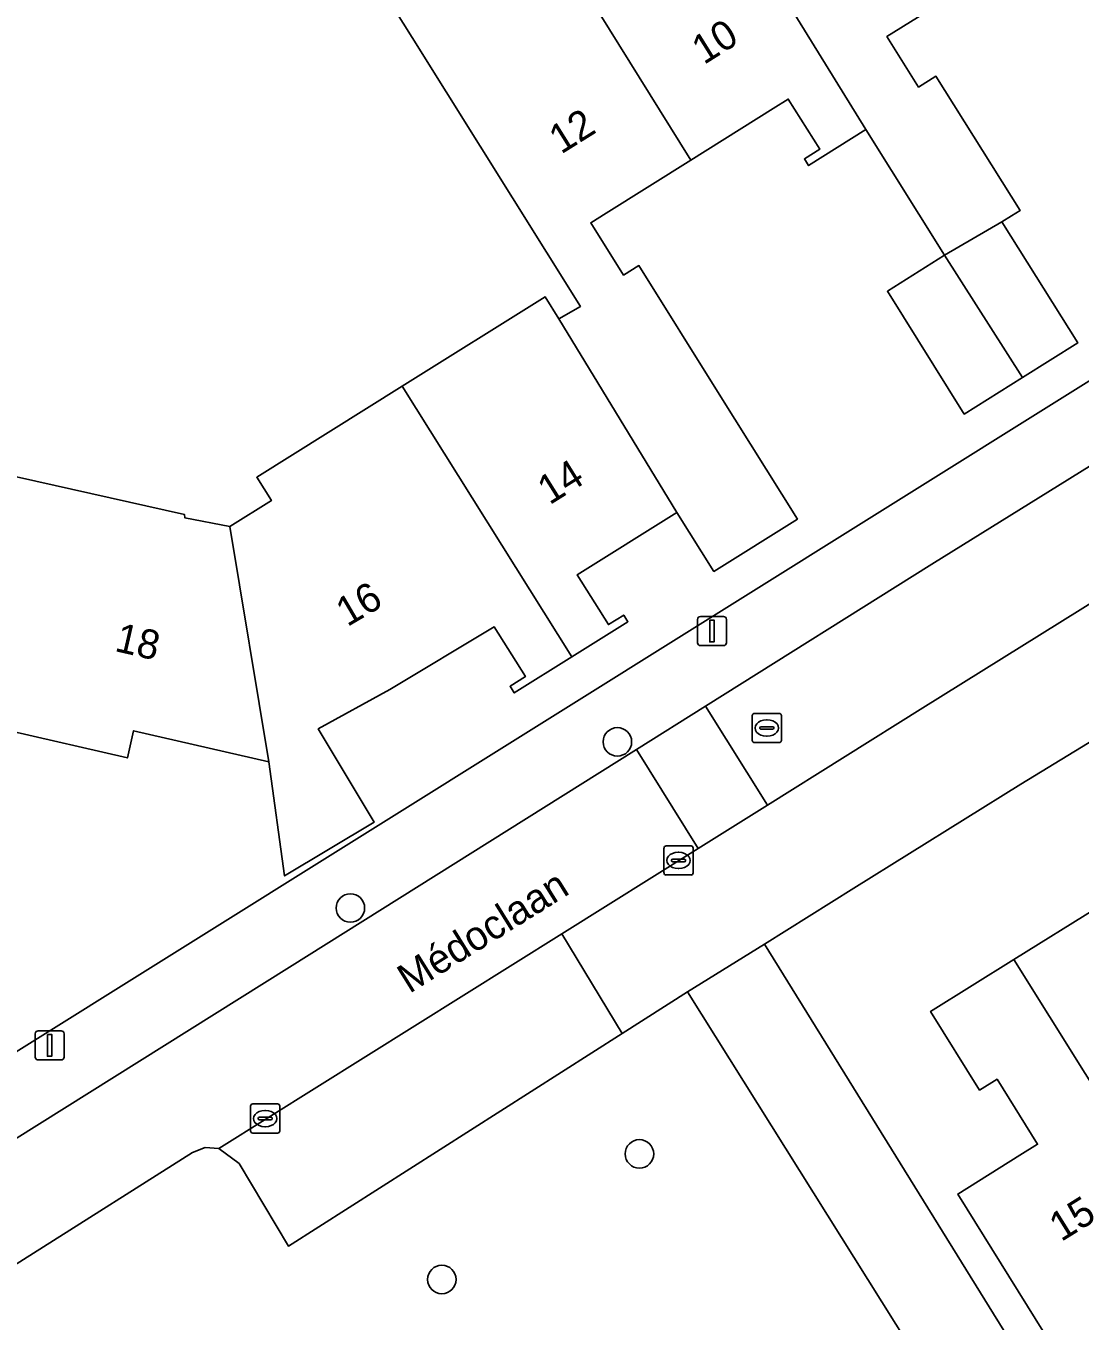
# Model space of a CAD drawing. Extents: x 157767 to 159172, y 387839 to 389425.
# Drawn here: x 158349.51 to 158385.7, y 388093.23 to 388137.67 of the extents above; entities that cross this region are included whole.
import ezdxf

# ---------------------------------------------------------------- set-up
doc = ezdxf.new("R2010")
doc.units = 0
for name, color, linetype in [('IMGEO_Boom', 7, 'Continuous'), ('IMGEO_Erf', 7, 'Continuous'), ('IMGEO_Groenvoorziening', 7, 'Continuous'), ('IMGEO_Kolk', 7, 'Continuous'), ('IMGEO_Lichtmast', 7, 'Continuous'), ('IMGEO_Openbare_ruimte_label', 7, 'Continuous'), ('IMGEO_Pand', 7, 'Continuous'), ('IMGEO_Pand_nummerreeks', 7, 'Continuous'), ('IMGEO_Parkeervlak_open', 7, 'Continuous'), ('IMGEO_Rijbaan_lokaal_open', 7, 'Continuous'), ('IMGEO_Rioolput', 7, 'Continuous'), ('IMGEO_Voetpad_open', 7, 'Continuous')]:
    doc.layers.add(name, color=color, linetype=linetype)

msp = doc.modelspace()

# ---------------------------------------------------------------- linework, layer by layer
at = {"layer": 'IMGEO_Boom'}
for centre in [(158369.815, 388113.105), (158360.65, 388107.404), (158370.572, 388098.967), (158363.788, 388094.658)]:
    msp.add_circle(centre, 0.489, dxfattribs=at)
at = {"layer": 'IMGEO_Erf'}
for points in [[(158335.61, 388142.283), (158338.629, 388137.459), (158335.639, 388135.588), (158338.658, 388130.764), (158341.818, 388125.715), (158341.023, 388125.217), (158341.842, 388123.909), (158349.189, 388122.198), (158354.96, 388120.904), (158354.963, 388120.796), (158356.515, 388120.491), (158357.937, 388121.382), (158357.433, 388122.186), (158362.425, 388125.31), (158367.331, 388128.38), (158367.804, 388127.623), (158368.545, 388128.049), (158362.775, 388137.268), (158361.338, 388139.558)], [(158342.539, 388098.332), (158403.861, 388136.639), (158403.083, 388137.736), (158400.936, 388136.391), (158398.285, 388140.623)], [(158381.98, 388139.128), (158379.07, 388137.305), (158380.155, 388135.573), (158380.748, 388135.945), (158383.637, 388131.335), (158383.344, 388131.151), (158383.018, 388130.947), (158385.62, 388126.795), (158383.718, 388125.604), (158381.724, 388124.354), (158379.083, 388128.569), (158381.049, 388129.801), (158378.348, 388134.112), (158376.38, 388132.88), (158376.236, 388133.109), (158376.762, 388133.438), (158375.682, 388135.162), (158375.157, 388134.833), (158372.331, 388133.064), (158369.427, 388131.246), (158368.902, 388130.918), (158370.027, 388129.121), (158370.552, 388129.449), (158373.314, 388125.035), (158375.996, 388120.749), (158373.127, 388118.954), (158371.859, 388120.98), (158368.437, 388118.839), (158369.507, 388117.129), (158370.032, 388117.457), (158370.175, 388117.228), (158368.25, 388116.023), (158366.273, 388114.786), (158366.13, 388115.015), (158366.656, 388115.344), (158365.583, 388117.057), (158361.999, 388114.907), (158359.548, 388113.552), (158361.468, 388110.354), (158358.39, 388108.506), (158357.85, 388112.416), (158353.208, 388113.484), (158352.994, 388112.553), (158348.911, 388113.492)], [(158387.365, 388113.906), (158383.664, 388111.653), (158377.933, 388108.084), (158374.863, 388106.162), (158384.681, 388090.324)], [(158385.647, 388090.925), (158381.499, 388097.59), (158383.636, 388098.921), (158384.239, 388099.297), (158382.85, 388101.53), (158382.246, 388101.154), (158380.564, 388103.856), (158383.43, 388105.641), (158386.296, 388107.425)]]:
    msp.add_lwpolyline(points, dxfattribs=at)
at = {"layer": 'IMGEO_Groenvoorziening'}
msp.add_lwpolyline([(158330.962, 388088.59), (158333.507, 388085.911), (158350.496, 388066.183), (158365.326, 388075.614), (158377.164, 388083.143), (158379.01, 388084.302), (158383.223, 388086.996), (158372.225, 388104.53), (158369.982, 388103.101), (158358.524, 388095.802), (158356.827, 388098.636), (158356.136, 388099.156), (158355.666, 388099.182), (158355.224, 388099.018), (158344.299, 388092.11)], dxfattribs=at)
at = {"layer": 'IMGEO_Kolk'}
for p, q in [((158371.415, 388108.611), (158371.415, 388109.463)), ((158371.49, 388109.537), (158372.342, 388109.537)), ((158371.903, 388109.317), (158371.928, 388109.317)), ((158372.416, 388109.463), (158372.416, 388108.611)), ((158371.674, 388109.031), (158371.674, 388109.043)), ((158372.112, 388108.994), (158371.714, 388108.994)), ((158371.717, 388109.08), (158372.115, 388109.08)), ((158371.926, 388108.757), (158371.901, 388108.757)), ((158372.158, 388109.043), (158372.158, 388109.031)), ((158372.342, 388108.537), (158371.49, 388108.537)), ((158357.223, 388099.754), (158357.223, 388100.606)), ((158357.298, 388100.68), (158358.15, 388100.68)), ((158357.711, 388100.46), (158357.736, 388100.46)), ((158358.224, 388100.606), (158358.224, 388099.754)), ((158357.482, 388100.174), (158357.482, 388100.186)), ((158357.92, 388100.137), (158357.522, 388100.137)), ((158357.525, 388100.223), (158357.923, 388100.223)), ((158357.734, 388099.9), (158357.709, 388099.9)), ((158357.966, 388100.186), (158357.966, 388100.174)), ((158358.15, 388099.68), (158357.298, 388099.68))]:
    msp.add_line(p, q, dxfattribs=at)
for points in [[(158371.415, 388108.611), (158371.415, 388109.463)], [(158371.49, 388109.537), (158372.342, 388109.537)], [(158372.416, 388109.463), (158372.416, 388108.611)], [(158372.342, 388108.537), (158371.49, 388108.537)], [(158357.223, 388099.754), (158357.223, 388100.606)], [(158357.298, 388100.68), (158358.15, 388100.68)], [(158358.224, 388100.606), (158358.224, 388099.754)], [(158358.15, 388099.68), (158357.298, 388099.68)]]:
    msp.add_lwpolyline(points, dxfattribs=at)
for centre, radius, start, end in [((158371.492, 388109.461), 0.0765, 91.552, 178.448), ((158371.492, 388109.461), 0.0765, 91.552, 178.448), ((158372.34, 388109.461), 0.0765, 1.552, 88.448), ((158372.34, 388109.461), 0.0765, 1.552, 88.448), ((158371.714, 388109.04), 0.0403, 85.8775, 175.7526), ((158371.711, 388109.03), 0.0366, 178.938, 274.7102), ((158372.115, 388109.037), 0.043, 264.8664, 352.4533), ((158372.119, 388109.042), 0.0386, 1.7309, 96.639), ((158371.492, 388108.613), 0.0765, 181.552, 268.448), ((158371.492, 388108.613), 0.0765, 181.552, 268.448), ((158372.34, 388108.613), 0.0765, 271.552, 358.448), ((158372.34, 388108.613), 0.0765, 271.552, 358.448), ((158357.3, 388100.604), 0.0765, 91.552, 178.448), ((158357.3, 388100.604), 0.0765, 91.552, 178.448), ((158358.148, 388100.604), 0.0765, 1.552, 88.448), ((158358.148, 388100.604), 0.0765, 1.552, 88.448), ((158357.522, 388100.183), 0.0403, 85.8775, 175.7526), ((158357.519, 388100.173), 0.0366, 178.938, 274.7102), ((158357.923, 388100.18), 0.043, 264.8664, 352.4533), ((158357.927, 388100.185), 0.0386, 1.7309, 96.639), ((158357.3, 388099.756), 0.0765, 181.552, 268.448), ((158357.3, 388099.756), 0.0765, 181.552, 268.448), ((158358.148, 388099.756), 0.0765, 271.552, 358.448), ((158358.148, 388099.756), 0.0765, 271.552, 358.448)]:
    msp.add_arc(centre, radius, start, end, dxfattribs=at)
for centre, major_axis, ratio, start_param, end_param in [((158371.902, 388109.037), (-0.387, 0.002), 0.722429, 4.712389, 7.853982), ((158371.927, 388109.037), (-0.39, 0.002), 0.717154, 1.570796, 4.712389), ((158357.71, 388100.18), (-0.387, 0.002), 0.722429, 4.712389, 7.853982), ((158357.735, 388100.18), (-0.39, 0.002), 0.717154, 1.570796, 4.712389)]:
    msp.add_ellipse(centre, major_axis=major_axis, ratio=ratio, start_param=start_param, end_param=end_param, dxfattribs=at)
at = {"layer": 'IMGEO_Lichtmast'}
for p, q in [((158372.566, 388116.508), (158372.566, 388117.308)), ((158372.566, 388117.308), (158372.566, 388116.508)), ((158372.666, 388117.408), (158373.456, 388117.408)), ((158373.456, 388117.408), (158372.666, 388117.408)), ((158373.556, 388117.308), (158373.556, 388116.508)), ((158373.556, 388116.508), (158373.556, 388117.308)), ((158373.456, 388116.408), (158372.666, 388116.408)), ((158372.666, 388116.408), (158373.456, 388116.408)), ((158349.83, 388102.291), (158349.83, 388103.091)), ((158349.83, 388103.091), (158349.83, 388102.291)), ((158349.93, 388103.191), (158350.72, 388103.191)), ((158350.72, 388103.191), (158349.93, 388103.191)), ((158350.82, 388103.091), (158350.82, 388102.291)), ((158350.82, 388102.291), (158350.82, 388103.091)), ((158350.72, 388102.191), (158349.93, 388102.191)), ((158349.93, 388102.191), (158350.72, 388102.191))]:
    msp.add_line(p, q, dxfattribs=at)
for points in [[(158372.986, 388117.283), (158373.136, 388117.283), (158373.136, 388116.533), (158372.986, 388116.533), (158372.986, 388117.283)], [(158350.25, 388103.066), (158350.4, 388103.066), (158350.4, 388102.316), (158350.25, 388102.316), (158350.25, 388103.066)]]:
    msp.add_lwpolyline(points, dxfattribs=at)
for centre, start, end in [((158372.666, 388117.308), 90, 180), ((158372.666, 388117.308), 90, 180), ((158373.456, 388117.308), 0, 90), ((158373.456, 388117.308), 360, 90), ((158372.666, 388116.508), 180, 270), ((158372.666, 388116.508), 180, 270), ((158373.456, 388116.508), 270, 0), ((158373.456, 388116.508), 270, 0), ((158349.93, 388103.091), 90, 180), ((158349.93, 388103.091), 90, 180), ((158350.72, 388103.091), 0, 90), ((158350.72, 388103.091), 360, 90), ((158349.93, 388102.291), 180, 270), ((158349.93, 388102.291), 180, 270), ((158350.72, 388102.291), 270, 0), ((158350.72, 388102.291), 270, 0)]:
    msp.add_arc(centre, 0.1, start, end, dxfattribs=at)
at = {"layer": 'IMGEO_Pand'}
for points in [[(158381.049, 388129.801), (158383.018, 388130.947), (158383.344, 388131.151), (158383.637, 388131.335), (158380.748, 388135.945), (158380.155, 388135.573), (158379.07, 388137.305), (158381.98, 388139.128), (158377.424, 388146.458), (158372.598, 388143.43), (158378.348, 388134.112)], [(158372.331, 388133.064), (158375.157, 388134.833), (158375.682, 388135.162), (158376.762, 388133.438), (158376.236, 388133.109), (158376.38, 388132.88), (158378.348, 388134.112), (158372.598, 388143.43), (158367.77, 388140.402)], [(158372.331, 388133.064), (158367.77, 388140.402), (158366.333, 388142.692), (158361.338, 388139.558), (158362.775, 388137.268), (158368.545, 388128.049), (158367.804, 388127.623), (158371.859, 388120.98), (158373.127, 388118.954), (158375.996, 388120.749), (158373.314, 388125.035), (158370.552, 388129.449), (158370.027, 388129.121), (158368.902, 388130.918), (158369.427, 388131.246)], [(158383.718, 388125.604), (158385.62, 388126.795), (158383.018, 388130.947), (158381.049, 388129.801)], [(158383.718, 388125.604), (158381.049, 388129.801), (158379.083, 388128.569), (158381.724, 388124.354)], [(158367.804, 388127.623), (158367.331, 388128.38), (158362.425, 388125.31), (158368.25, 388116.023), (158370.175, 388117.228), (158370.032, 388117.457), (158369.507, 388117.129), (158368.437, 388118.839), (158371.859, 388120.98)], [(158357.85, 388112.416), (158358.39, 388108.506), (158361.468, 388110.354), (158359.548, 388113.552), (158361.999, 388114.907), (158365.583, 388117.057), (158366.656, 388115.344), (158366.13, 388115.015), (158366.273, 388114.786), (158368.25, 388116.023), (158362.425, 388125.31), (158357.433, 388122.186), (158357.937, 388121.382), (158356.515, 388120.491)], [(158349.189, 388122.198), (158346.703, 388111.529), (158348.975, 388111.006), (158349.036, 388111.27), (158348.432, 388111.41), (158348.911, 388113.492), (158352.994, 388112.553), (158353.208, 388113.484), (158357.85, 388112.416), (158356.515, 388120.491), (158354.963, 388120.796), (158354.96, 388120.904)], [(158383.43, 388105.641), (158390.83, 388093.81), (158392.733, 388090.755), (158397.527, 388093.758), (158391.34, 388103.719), (158389.368, 388102.491), (158388.766, 388102.116), (158387.376, 388104.349), (158387.978, 388104.724), (158386.296, 388107.425)], [(158383.43, 388105.641), (158380.564, 388103.856), (158382.246, 388101.154), (158382.85, 388101.53), (158384.239, 388099.297), (158383.636, 388098.921), (158381.499, 388097.59), (158385.647, 388090.925), (158384.681, 388090.324), (158386.747, 388087.005), (158392.733, 388090.755), (158390.83, 388093.81)]]:
    msp.add_lwpolyline(points, close=True, dxfattribs=at)
at = {"layer": 'IMGEO_Parkeervlak_open'}
msp.add_lwpolyline([(158356.136, 388099.156), (158356.827, 388098.636), (158358.524, 388095.802), (158369.982, 388103.101), (158367.903, 388106.515)], close=True, dxfattribs=at)
at = {"layer": 'IMGEO_Rijbaan_lokaal_open'}
for points in [[(158374.963, 388110.931), (158380.306, 388114.272), (158396.594, 388124.417), (158394.487, 388127.81), (158380.615, 388119.197), (158372.841, 388114.325)], [(158374.963, 388110.931), (158372.841, 388114.325), (158370.468, 388112.838), (158372.589, 388109.446)]]:
    msp.add_lwpolyline(points, close=True, dxfattribs=at)
for points in [[(158367.903, 388106.515), (158372.589, 388109.446), (158370.468, 388112.838), (158358.56, 388105.375), (158343.953, 388096.239)], [(158344.299, 388092.11), (158355.224, 388099.018), (158355.666, 388099.182), (158356.136, 388099.156), (158367.903, 388106.515)]]:
    msp.add_lwpolyline(points, dxfattribs=at)
at = {"layer": 'IMGEO_Rioolput'}
for p, q in [((158374.519, 388114.081), (158375.371, 388114.081)), ((158374.444, 388113.155), (158374.444, 388114.007)), ((158374.703, 388113.575), (158374.703, 388113.587)), ((158374.746, 388113.624), (158375.144, 388113.624)), ((158374.932, 388113.861), (158374.957, 388113.861)), ((158375.187, 388113.587), (158375.187, 388113.575)), ((158375.445, 388114.007), (158375.445, 388113.155)), ((158375.141, 388113.538), (158374.743, 388113.538)), ((158374.955, 388113.301), (158374.93, 388113.301)), ((158375.371, 388113.081), (158374.519, 388113.081))]:
    msp.add_line(p, q, dxfattribs=at)
for points in [[(158374.519, 388114.081), (158375.371, 388114.081)], [(158374.444, 388113.155), (158374.444, 388114.007)], [(158375.445, 388114.007), (158375.445, 388113.155)], [(158375.371, 388113.081), (158374.519, 388113.081)]]:
    msp.add_lwpolyline(points, dxfattribs=at)
for centre, radius, start, end in [((158374.521, 388114.005), 0.0765, 91.552, 178.448), ((158374.521, 388114.005), 0.0765, 91.552, 178.448), ((158375.369, 388114.005), 0.0765, 1.552, 88.448), ((158375.369, 388114.005), 0.0765, 1.552, 88.448), ((158374.743, 388113.584), 0.0403, 85.8775, 175.7526), ((158375.148, 388113.586), 0.0386, 1.7309, 96.639), ((158374.521, 388113.157), 0.0765, 181.552, 268.448), ((158374.521, 388113.157), 0.0765, 181.552, 268.448), ((158374.74, 388113.574), 0.0366, 178.938, 274.7102), ((158375.144, 388113.581), 0.043, 264.8664, 352.4533), ((158375.369, 388113.157), 0.0765, 271.552, 358.448), ((158375.369, 388113.157), 0.0765, 271.552, 358.448)]:
    msp.add_arc(centre, radius, start, end, dxfattribs=at)
for centre, major_axis, ratio, start_param, end_param in [((158374.931, 388113.581), (-0.387, 0.002), 0.722429, 4.712389, 7.853982), ((158374.956, 388113.581), (-0.39, 0.002), 0.717154, 1.570796, 4.712389)]:
    msp.add_ellipse(centre, major_axis=major_axis, ratio=ratio, start_param=start_param, end_param=end_param, dxfattribs=at)
at = {"layer": 'IMGEO_Voetpad_open'}
for points in [[(158380.615, 388119.197), (158394.487, 388127.81), (158396.831, 388129.266), (158405.248, 388134.492), (158403.861, 388136.639), (158342.539, 388098.332), (158342.327, 388098.171), (158337.622, 388095.179)], [(158343.953, 388096.239), (158358.56, 388105.375), (158370.468, 388112.838), (158372.841, 388114.325), (158380.615, 388119.197)]]:
    msp.add_lwpolyline(points, dxfattribs=at)
for points in [[(158402.2, 388123.181), (158407.751, 388126.614), (158409.497, 388127.701), (158407.357, 388131.121), (158398.937, 388125.876), (158396.594, 388124.417), (158380.306, 388114.272), (158374.963, 388110.931), (158372.589, 388109.446), (158367.903, 388106.515), (158369.982, 388103.101), (158372.225, 388104.53), (158374.863, 388106.162), (158377.933, 388108.084), (158383.664, 388111.653), (158387.365, 388113.906), (158390.56, 388115.923), (158400.126, 388121.891)], [(158384.681, 388090.324), (158374.863, 388106.162), (158372.225, 388104.53), (158383.223, 388086.996), (158387.225, 388080.617), (158387.112, 388074.387), (158386.781, 388073.304), (158385.035, 388071.85), (158386.634, 388069.473), (158391.002, 388072.621), (158391.158, 388079.86), (158386.747, 388087.005)]]:
    msp.add_lwpolyline(points, close=True, dxfattribs=at)

# ---------------------------------------------------------------- texts
at = {"layer": 'IMGEO_Openbare_ruimte_label'}
msp.add_text('Médoclaan', height=1, rotation=31.9568, dxfattribs=at).set_placement((158362.674, 388104.452))
at = {"layer": 'IMGEO_Pand_nummerreeks'}
for s, rotation, p in [('10', 32.1108, (158372.784, 388136.323)), ('12', 32.0449, (158367.88, 388133.251)), ('14', 32.0325, (158367.486, 388121.217)), ('16', 30.4319, (158360.542, 388117.037)), ('18', 347.0432, (158352.522, 388116.228)), ('15', 31.9071, (158385.049, 388095.936))]:
    msp.add_text(s, height=1, rotation=rotation, dxfattribs=at).set_placement(p)

doc.saveas('drawing.dxf')
